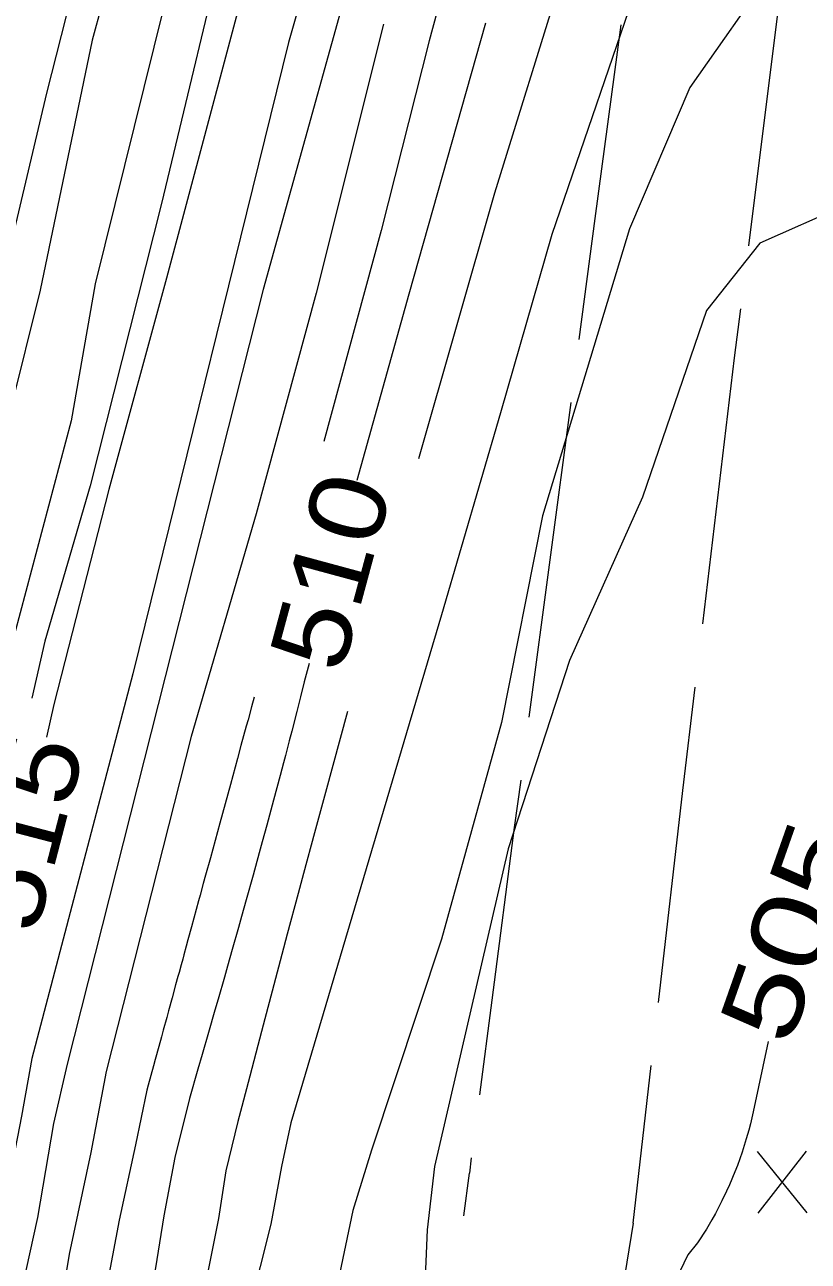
# Model space of a CAD drawing. Extents: x 2361284 to 2366480, y 6976556 to 6985346.
# Drawn here: x 2364637 to 2364686.4, y 6978330.6 to 6978408.5 of the extents above; entities that cross this region are included whole.
import ezdxf
from ezdxf.enums import TextEntityAlignment as Align

# ---------------------------------------------------------------- set-up
doc = ezdxf.new("R2010")
doc.units = 0
doc.header["$LTSCALE"] = 1.9
for name, color, linetype, lineweight in [('12', 7, 'Continuous', 13), ('13', 7, 'Continuous', 13), ('15', 7, 'Continuous', 13)]:
    doc.layers.add(name, color=color, linetype=linetype, lineweight=lineweight)

msp = doc.modelspace()

# ---------------------------------------------------------------- linework, layer by layer
at = {"layer": '12'}
for p, q in [((2364686.356, 6978333.625), (2364683.239, 6978337.476)), ((2364683.276, 6978333.596), (2364686.319, 6978337.505))]:
    msp.add_line(p, q, dxfattribs=at)
for points in [[(2364651.008, 6978411.402), (2364645.967, 6978392.502), (2364642.324, 6978379.177), (2364638.872, 6978365.643), (2364638.402, 6978363.579)], [(2364666.085, 6978408.555), (2364661.249, 6978391.477), (2364657.97, 6978379.756)], [(2364654.959, 6978368.217), (2364654.776, 6978367.523), (2364654.656, 6978367.06), (2364654.418, 6978366.132), (2364654.182, 6978365.205), (2364653.868, 6978363.968), (2364653.71, 6978363.349), (2364653.47, 6978362.423), (2364653.348, 6978361.96), (2364653.139, 6978361.174), (2364652.719, 6978359.603), (2364652.294, 6978358.033), (2364652.009, 6978356.987), (2364651.818, 6978356.29), (2364651.435, 6978354.896), (2364650.999, 6978353.33), (2364650.707, 6978352.286), (2364650.512, 6978351.59), (2364650.119, 6978350.199), (2364649.823, 6978349.156), (2364649.624, 6978348.461), (2364649.226, 6978347.071), (2364649.026, 6978346.376), (2364648.625, 6978344.987), (2364648.222, 6978343.599), (2364647.952, 6978342.674), (2364647.409, 6978340.824)], [(2364683.897, 6978344.401), (2364682.959, 6978339.98), (2364682.782, 6978339.214), (2364682.684, 6978338.835), (2364682.526, 6978338.27), (2364682.263, 6978337.431), (2364681.969, 6978336.602), (2364681.809, 6978336.191), (2364681.467, 6978335.377), (2364681.283, 6978334.974), (2364680.992, 6978334.373), (2364680.575, 6978333.579), (2364680.354, 6978333.185), (2364680.006, 6978332.599), (2364679.448, 6978331.727)], [(2364647.409, 6978340.824), (2364646.494, 6978337.094), (2364645.799, 6978333.427), (2364645.176, 6978329.492), (2364643.774, 6978323.358), (2364642.546, 6978316.835), (2364641.049, 6978310.211), (2364639.158, 6978304.062), (2364637.06, 6978294.472), (2364633.795, 6978280.24), (2364632.233, 6978273.095), (2364629.582, 6978262.589), (2364627.938, 6978253.493), (2364626.321, 6978243.668)], [(2364679.448, 6978331.727), (2364678.845, 6978330.972), (2364677.854, 6978328.912), (2364676.337, 6978324.378), (2364673.955, 6978319.195), (2364672.756, 6978317.062), (2364670.586, 6978310.672), (2364668.151, 6978303.828), (2364665.862, 6978299.527), (2364663.361, 6978295.502), (2364661.627, 6978291.685), (2364659.059, 6978284.181), (2364656.818, 6978277.899), (2364654.677, 6978266.458), (2364652.861, 6978259.591), (2364649.629, 6978248.248)]]:
    msp.add_lwpolyline(points, dxfattribs=at)
at = {"layer": '13'}
for points in [[(2364663.415, 6978441.351), (2364653.666, 6978407.337), (2364643.854, 6978367.571), (2364637.484, 6978343.339)], [(2364646.155, 6978425.305), (2364641.285, 6978407.479), (2364638.014, 6978391.746), (2364634.248, 6978376.7), (2364627.023, 6978346.62)], [(2364643.65, 6978424.802), (2364638.396, 6978404.151), (2364635.465, 6978391.772)], [(2364666.979, 6978423.913), (2364662.537, 6978407.451), (2364659.51, 6978395.501), (2364655.896, 6978382.216)], [(2364659.018, 6978416.797), (2364652.064, 6978391.79), (2364639.698, 6978342.98)], [(2364650.174, 6978416.023), (2364645.653, 6978397.189), (2364641.161, 6978379.406), (2364638.304, 6978369.628), (2364637.478, 6978366.03)], [(2364676.131, 6978412.351), (2364670.272, 6978395.243), (2364667.019, 6978384.012), (2364663.301, 6978371.286), (2364653.813, 6978339.293)], [(2364684.284, 6978412.088), (2364678.966, 6978404.496), (2364675.159, 6978395.6), (2364669.671, 6978377.527), (2364667.094, 6978364.502), (2364663.315, 6978350.855), (2364658.891, 6978337.572)], [(2364670.917, 6978411.611), (2364666.647, 6978397.849), (2364661.867, 6978381.123)], [(2364645.785, 6978409.512), (2364641.471, 6978392.129), (2364639.952, 6978383.505), (2364629.93, 6978345.888)], [(2364697.304, 6978409.912), (2364693.544, 6978402.555), (2364688.687, 6978397.049), (2364683.379, 6978394.708), (2364680.009, 6978390.466), (2364675.98, 6978378.697), (2364671.377, 6978368.403), (2364667.51, 6978356.555), (2364662.861, 6978336.529)], [(2364659.657, 6978408.504), (2364655.398, 6978391.542), (2364651.619, 6978377.645), (2364647.522, 6978363.616), (2364642.172, 6978342.524)], [(2364651.498, 6978366.104), (2364651.331, 6978365.493), (2364651.108, 6978364.678), (2364650.997, 6978364.27), (2364650.663, 6978363.048), (2364650.44, 6978362.233), (2364650.144, 6978361.146), (2364649.995, 6978360.603), (2364649.327, 6978358.157), (2364648.734, 6978355.984), (2364648.437, 6978354.897), (2364648.289, 6978354.354), (2364648.091, 6978353.629), (2364647.992, 6978353.267), (2364647.695, 6978352.18), (2364647.546, 6978351.637), (2364647.324, 6978350.822), (2364647.212, 6978350.415), (2364647.064, 6978349.871), (2364646.99, 6978349.6), (2364646.891, 6978349.237), (2364646.759, 6978348.754), (2364646.693, 6978348.513), (2364646.544, 6978347.97), (2364646.321, 6978347.155), (2364646.099, 6978346.34), (2364645.987, 6978345.932), (2364645.764, 6978345.117), (2364645.653, 6978344.71), (2364645.486, 6978344.098), (2364645.263, 6978343.283), (2364645.151, 6978342.876), (2364644.984, 6978342.265), (2364644.817, 6978341.654), (2364644.733, 6978341.348)], [(2364657.388, 6978365.199), (2364656.459, 6978361.801), (2364655.996, 6978360.101), (2364655.303, 6978357.552), (2364654.613, 6978355.002), (2364654.269, 6978353.726), (2364653.584, 6978351.175), (2364653.242, 6978349.899), (2364652.732, 6978347.984), (2364652.054, 6978345.431), (2364651.717, 6978344.154), (2364651.214, 6978342.237), (2364650.712, 6978340.32), (2364650.463, 6978339.361)], [(2364637.484, 6978343.339), (2364636.829, 6978339.712), (2364634.836, 6978329.533), (2364633.213, 6978321.438), (2364630.945, 6978311.705), (2364627.495, 6978297.962), (2364621.322, 6978267.731), (2364617.801, 6978251.026), (2364612.886, 6978226.268), (2364609.22, 6978206.952), (2364606.515, 6978191.616), (2364603.055, 6978171.642), (2364600.679, 6978155.439), (2364597.795, 6978141.141), (2364594.829, 6978120.682), (2364594.053, 6978115.033)], [(2364642.172, 6978342.524), (2364641.201, 6978337.423), (2364639.832, 6978331.01), (2364638.981, 6978325.783), (2364636.837, 6978313.681), (2364633.864, 6978301.333), (2364632.635, 6978297.011), (2364630.078, 6978286.065), (2364627.908, 6978273.504), (2364626.582, 6978266.771), (2364625.024, 6978259.136), (2364623.355, 6978251.71), (2364622.144, 6978244.458), (2364620.059, 6978233.408), (2364616.678, 6978217.725), (2364615.553, 6978210.824), (2364611.699, 6978191.235), (2364609.785, 6978180.207), (2364608.477, 6978172.484), (2364606.382, 6978159.393), (2364603.365, 6978141.124), (2364599.639, 6978117.586), (2364597.967, 6978101.961)], [(2364639.698, 6978342.98), (2364638.853, 6978339.241), (2364637.829, 6978333.321), (2364636.632, 6978327.88), (2364635.165, 6978320.256), (2364632.435, 6978308.669), (2364631.015, 6978303.235), (2364629.336, 6978295.789), (2364628.108, 6978290.267), (2364623.894, 6978269.666), (2364621.443, 6978257.152), (2364620.131, 6978249.978)], [(2364644.733, 6978341.348), (2364644.016, 6978337.9), (2364642.981, 6978333.16), (2364641.791, 6978326.819), (2364640.137, 6978317.852), (2364638.219, 6978308.124), (2364636.287, 6978298.996), (2364633.867, 6978290.511), (2364632.186, 6978281.165), (2364630.324, 6978271.857), (2364623.539, 6978240.751), (2364619.991, 6978222.655), (2364616.192, 6978202.538), (2364613.865, 6978190.646), (2364610.77, 6978176.446), (2364608.596, 6978161.044), (2364605.501, 6978142.674), (2364602.296, 6978122.113), (2364598.673, 6978094.026), (2364596.423, 6978079.324), (2364594.186, 6978062.142), (2364591.751, 6978039.488)], [(2364650.463, 6978339.361), (2364649.702, 6978336.254), (2364649.241, 6978333.26), (2364647.713, 6978325.626), (2364646.34, 6978317.501), (2364644.449, 6978308.153), (2364642.037, 6978297.79), (2364639.036, 6978285.31), (2364636.809, 6978274.53), (2364634.093, 6978264.722), (2364632.569, 6978256.668), (2364630.789, 6978246.07), (2364627.253, 6978230.906), (2364625.483, 6978219.298), (2364623.412, 6978207.858), (2364621.192, 6978196.216), (2364618.116, 6978183.166), (2364616.414, 6978172.889), (2364613.384, 6978159.22), (2364611.577, 6978148.302), (2364609.995, 6978136.036), (2364608.002, 6978125.747), (2364605.926, 6978112.696)], [(2364653.813, 6978339.293), (2364653.21, 6978336.527), (2364652.554, 6978332.911), (2364650.511, 6978324.812), (2364649.743, 6978318.265), (2364647.739, 6978309.264), (2364646.659, 6978302.954), (2364645.63, 6978297.585), (2364643.57, 6978288.034), (2364641.363, 6978278.232), (2364638.107, 6978266.261), (2364635.748, 6978254.718), (2364634.746, 6978250.707), (2364631.079, 6978234.452), (2364628.617, 6978223.118), (2364626.18, 6978212.275), (2364624.156, 6978198.994), (2364621.444, 6978184.458), (2364617.955, 6978168.554), (2364616.286, 6978156.877), (2364613.471, 6978142.69), (2364609.829, 6978117.683), (2364607.208, 6978103.999)], [(2364658.891, 6978337.572), (2364657.727, 6978333.76), (2364656.703, 6978328.951), (2364655.407, 6978322.179), (2364654.284, 6978316.187), (2364653.003, 6978308.834), (2364651.698, 6978303.072), (2364649.696, 6978294.842), (2364647.121, 6978286.917), (2364645.796, 6978281.164), (2364642.132, 6978267.899), (2364640.101, 6978258.489), (2364639.307, 6978253.642), (2364635.994, 6978240.379), (2364633.065, 6978227.65), (2364630.752, 6978215.238), (2364627.605, 6978202.297), (2364624.549, 6978183.967), (2364621.025, 6978167.503), (2364617.987, 6978154.663), (2364615.849, 6978138.641), (2364612.495, 6978118.068), (2364610.286, 6978102.288)], [(2364662.861, 6978336.529), (2364662.409, 6978332.555), (2364662.156, 6978326.563), (2364661.905, 6978320.3), (2364660.456, 6978314.955), (2364659.28, 6978310.384), (2364657.57, 6978303.967), (2364655.555, 6978297.159), (2364653.713, 6978289.94), (2364651.078, 6978280.975), (2364648.256, 6978271.647), (2364647.25, 6978267.018), (2364644.571, 6978256.442), (2364642.326, 6978247.509)]]:
    msp.add_lwpolyline(points, dxfattribs=at)
at = {"layer": '15'}
for p, q in [((2364682.681, 6978394.531), (2364685.172, 6978414.377)), ((2364671.453, 6978384.665), (2364668.821, 6978364.838)), ((2364675.385, 6978332.968), (2364676.531, 6978342.9)), ((2364665.185, 6978337.081), (2364665.064, 6978336.11)), ((2364664.721, 6978333.437), (2364665.064, 6978336.11)), ((2364675.385, 6978332.968), (2364673.808, 6978323.094))]:
    msp.add_line(p, q, dxfattribs=at)
for points in [[(2364674.617, 6978408.456), (2364672.983, 6978396.259), (2364671.975, 6978388.629)], [(2364679.777, 6978370.713), (2364681.788, 6978387.482), (2364682.178, 6978390.566)], [(2364676.993, 6978346.875), (2364678.526, 6978360.229), (2364679.305, 6978366.738)], [(2364668.299, 6978360.872), (2364667.897, 6978357.889), (2364666.471, 6978347.005), (2364665.697, 6978341.047)]]:
    msp.add_lwpolyline(points, dxfattribs=at)

# ---------------------------------------------------------------- texts
at = {"layer": '12'}
for s, rotation, width, p in [(' 510 ', 74.869, 1.15, (2364658.626, 6978373.421)), (' 515 ', 75.408, 1.15, (2364639.303, 6978357.008)), (' 505 ', 70.585, 1.3, (2364687.549, 6978350.547))]:
    msp.add_text(s, height=4.8, rotation=rotation, dxfattribs=dict(at, width=width)).set_placement(p, align=Align.CENTER)

doc.saveas('drawing.dxf')
